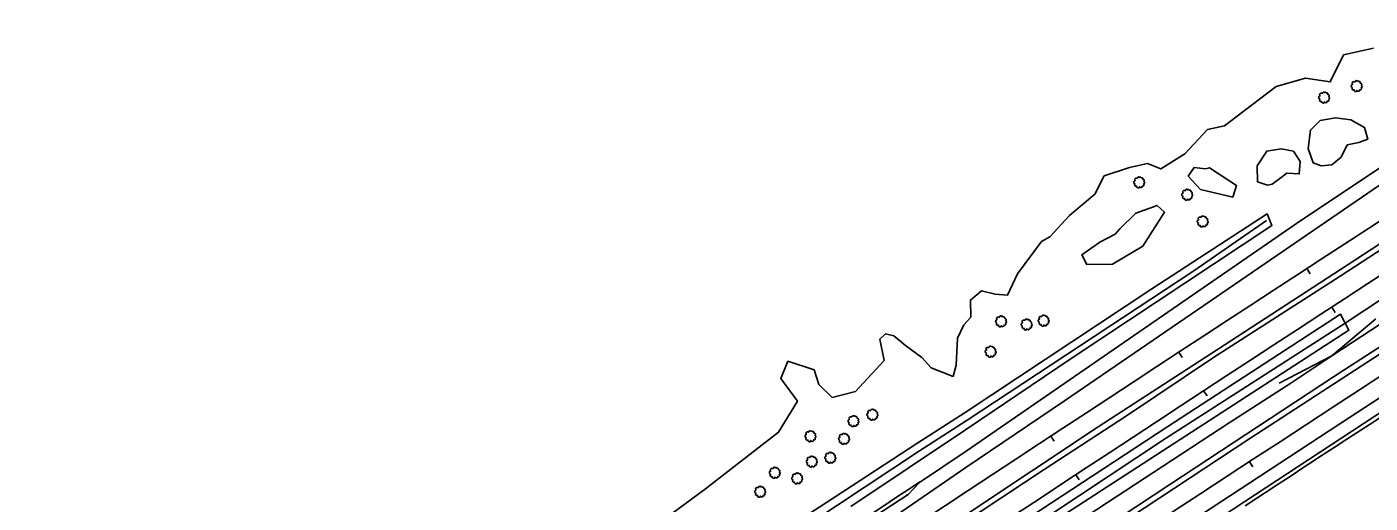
# Model space of a CAD drawing. Extents: x 1901471 to 1963503, y 756461 to 799997.
# Drawn here: x 1916186 to 1917064, y 765076 to 765387 of the extents above; entities that cross this region are included whole.
import ezdxf

# ---------------------------------------------------------------- set-up
doc = ezdxf.new("R2010")
doc.units = 0
for name, color, linetype in [('RD_DTM_BkLn1', 7, 'Continuous'), ('RD_EX_DR_ErosCtrl', 7, 'Continuous'), ('RD_EX_Fence_Other', 7, 'Continuous'), ('RD_EX_H2O', 7, 'Continuous'), ('RD_EX_Road', 7, 'Continuous'), ('RD_EX_VEG', 7, 'Continuous'), ('RD_HC_Cl', 7, 'Continuous'), ('RD_HC_Data_Tic', 7, 'Continuous')]:
    doc.layers.add(name, color=color, linetype=linetype)

# ---------------------------------------------------------------- blocks, each defined once
blk = doc.blocks.new('T2')
at = {"layer": 'RD_EX_VEG'}
for points in [[(0.05233333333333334, 7.213166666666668), (-0.24750000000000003, 7.238166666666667), (-0.5723333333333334, 7.138166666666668), (-0.8222500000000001, 7.038250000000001), (-1.0471666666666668, 6.963250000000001), (-1.2720833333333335, 6.863250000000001), (-1.5719166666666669, 6.688416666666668), (-1.7968333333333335, 6.488416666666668), (-1.9218333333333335, 6.2385833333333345), (-1.9718333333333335, 6.013666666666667), (-2.0217500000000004, 5.738833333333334), (-2.0217500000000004, 5.563833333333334), (-2.146666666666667, 5.538833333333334), (-2.296666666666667, 5.563833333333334), (-2.5465000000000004, 5.638833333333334), (-2.796416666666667, 5.638833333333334), (-3.0463333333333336, 5.638833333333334), (-3.3961666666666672, 5.613833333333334), (-3.7460000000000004, 5.613833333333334), (-4.020833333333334, 5.563833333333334), (-4.345750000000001, 5.513916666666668), (-4.720583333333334, 5.389000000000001), (-5.0704166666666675, 5.264000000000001), (-5.37025, 5.014083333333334), (-5.620166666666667, 4.539333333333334), (-5.745166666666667, 4.189500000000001), (-5.895083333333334, 3.9395833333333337), (-5.745166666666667, 3.489833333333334), (-5.570166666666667, 3.139916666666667), (-5.545250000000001, 2.9400000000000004), (-5.470250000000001, 2.5152500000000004), (-5.37025, 2.2903333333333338), (-5.245333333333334, 2.0903333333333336), (-5.320250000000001, 2.065416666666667), (-5.695166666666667, 2.015416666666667), (-5.995000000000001, 1.9155000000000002), (-6.419833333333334, 1.6905833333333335), (-6.644750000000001, 1.465666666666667), (-6.744750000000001, 1.1407500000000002), (-6.769666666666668, 0.7909166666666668), (-6.869583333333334, 0.5910833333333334), (-6.944583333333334, 0.3161666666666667), (-6.969583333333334, 0.2411666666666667), (-7.019583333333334, -0.08366666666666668), (-6.9195833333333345, -0.5335000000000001), (-6.894583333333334, -0.8833333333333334), (-6.769666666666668, -1.1082500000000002), (-6.619750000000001, -1.2830833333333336), (-6.444833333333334, -1.5330000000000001), (-6.045000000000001, -1.7579166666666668), (-5.7201666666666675, -1.8579166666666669), (-5.520250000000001, -1.8828333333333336), (-5.695166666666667, -2.382666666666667), (-5.745166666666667, -2.7325000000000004), (-5.870083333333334, -3.132333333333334), (-5.870083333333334, -3.2072500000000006), (-5.920000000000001, -3.682083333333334), (-5.770166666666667, -4.007000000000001), (-5.695166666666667, -4.38175), (-5.520250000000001, -4.606666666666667), (-5.245333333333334, -4.906583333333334), (-4.9205000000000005, -5.131416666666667), (-4.420666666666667, -5.256416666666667), (-4.020833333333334, -5.231416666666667), (-3.4460833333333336, -5.056500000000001), (-3.1962500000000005, -4.9815000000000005), (-3.2212500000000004, -5.156416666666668), (-3.1962500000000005, -5.531333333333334), (-3.1962500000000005, -5.956083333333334), (-3.0463333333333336, -6.280916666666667), (-2.946333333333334, -6.555833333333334), (-2.796416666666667, -6.805750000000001), (-2.4715000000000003, -7.030583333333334), (-2.07175, -7.1055833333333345), (-1.6469166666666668, -7.2555000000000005), (-1.1970833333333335, -7.330500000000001), (-0.6973333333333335, -7.355500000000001), (-0.09758333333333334, -7.205583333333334), (0.17725000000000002, -7.080583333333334), (0.27725000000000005, -6.905666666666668), (0.47716666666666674, -6.530833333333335), (0.4271666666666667, -6.3059166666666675), (0.4521666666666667, -5.706166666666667), (0.5520833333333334, -5.881166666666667), (0.7270833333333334, -6.231000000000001), (1.2268333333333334, -6.530833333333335), (1.626666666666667, -6.705750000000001), (2.101416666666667, -6.8557500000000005), (2.4013333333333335, -6.930666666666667), (2.8760833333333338, -6.8557500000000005), (3.2510000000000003, -6.780750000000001), (3.6257500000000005, -6.655750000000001), (3.9256666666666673, -6.380916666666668), (4.100583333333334, -6.106000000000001), (4.1505833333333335, -5.831166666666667), (4.2255, -5.456333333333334), (4.275500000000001, -5.281416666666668)], [(4.275500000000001, -5.281416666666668), (4.200583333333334, -5.106416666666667), (4.1505833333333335, -4.856583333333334), (4.2255, -4.881583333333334), (4.4004166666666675, -4.931583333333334), (4.675333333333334, -5.056500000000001), (4.900250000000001, -5.131416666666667), (5.225083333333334, -5.106416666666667), (5.500000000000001, -5.006500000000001), (5.949750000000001, -4.731583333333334), (6.224666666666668, -4.256833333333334), (6.499500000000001, -3.8570000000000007), (6.5745000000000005, -3.5321666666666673), (6.524500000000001, -3.3072500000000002), (6.499500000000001, -2.8075000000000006), (6.299583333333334, -2.5575833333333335), (6.249583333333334, -2.432666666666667), (6.1496666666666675, -2.0328333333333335), (6.224666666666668, -1.9828333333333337), (6.499500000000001, -1.9328333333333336), (6.874333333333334, -1.8079166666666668), (7.149250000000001, -1.6830000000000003), (7.374166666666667, -1.5080000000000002), (7.449083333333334, -1.2830833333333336), (7.424166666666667, -0.8833333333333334), (7.4740833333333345, -0.48350000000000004), (7.399166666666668, -0.3335), (7.299166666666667, -0.1836666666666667), (7.224166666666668, 0.016333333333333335), (7.074250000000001, 0.16616666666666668), (6.974333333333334, 0.3161666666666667), (6.874333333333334, 0.41608333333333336), (6.749416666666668, 0.5660833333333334), (6.5745000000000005, 0.6910000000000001), (6.424583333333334, 0.7410000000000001), (6.374583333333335, 0.8909166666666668), (6.524500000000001, 1.0908333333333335), (6.5745000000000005, 1.1907500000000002), (6.599416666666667, 1.4156666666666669), (6.824416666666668, 1.7655000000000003), (6.874333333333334, 2.1653333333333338), (6.824416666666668, 2.590166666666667), (6.774416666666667, 2.8650833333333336), (6.624416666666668, 3.139916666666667), (6.424583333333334, 3.3898333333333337), (6.299583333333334, 3.5647500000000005), (6.124666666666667, 3.689666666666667), (5.799833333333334, 3.814666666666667), (5.549916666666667, 3.864583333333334), (5.200083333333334, 3.864583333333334), (5.000166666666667, 3.9145833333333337), (5.025166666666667, 3.964583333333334), (5.025166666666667, 4.1145000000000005), (5.025166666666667, 4.389416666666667), (4.950166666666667, 4.839166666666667), (4.800250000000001, 5.339), (4.800250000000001, 5.364000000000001), (4.7002500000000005, 5.613833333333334), (4.475416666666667, 5.813750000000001), (4.3005, 5.913666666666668), (4.100583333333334, 6.038666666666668), (3.850666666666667, 6.063666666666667), (3.5508333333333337, 6.063666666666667), (3.2759166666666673, 6.013666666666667), (3.0760000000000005, 5.913666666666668), (2.9010833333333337, 5.788750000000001), (2.8260833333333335, 5.938666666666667), (2.726166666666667, 6.2385833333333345), (2.676166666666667, 6.3885000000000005), (2.52625, 6.563416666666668), (2.301416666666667, 6.7633333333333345), (1.8515000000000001, 6.888250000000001), (1.2268333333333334, 6.813333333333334), (0.9269166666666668, 6.613416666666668), (0.7770000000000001, 6.438500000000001), (0.7270833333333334, 6.563416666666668), (0.5270833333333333, 6.7633333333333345), (0.4271666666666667, 6.938250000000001), (0.25225000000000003, 7.063250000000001), (0.10233333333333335, 7.163166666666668), (0.0023333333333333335, 7.213166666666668)]]:
    blk.add_spline(points, degree=3, dxfattribs=at)

msp = doc.modelspace()

# ---------------------------------------------------------------- linework, layer by layer
at = {"layer": 'RD_DTM_BkLn1'}
for points in [[(1916982.5993394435, 765073.8316252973), (1916990.9478746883, 765079.333744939), (1916995.8981961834, 765082.5962646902), (1917004.2595773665, 765088.0796973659), (1917012.6209585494, 765093.5631300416), (1917020.9823397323, 765099.0465627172), (1917023.967107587, 765101.0039873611), (1917032.3410012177, 765106.4656221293), (1917040.7148948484, 765111.9272568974), (1917049.088788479, 765117.3888916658), (1917055.8784806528, 765121.8172759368), (1917064.2452330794, 765127.2909912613), (1917072.611985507, 765132.764706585)], [(1916684.0417776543, 765031.9867616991), (1916692.384836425, 765037.4975540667), (1916700.7278951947, 765043.0083464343), (1916709.0983214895, 765048.5372157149), (1916717.3235331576, 765054.2226557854), (1916725.5487448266, 765059.9080958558), (1916733.7739564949, 765065.5935359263), (1916737.8684454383, 765068.423733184), (1916746.2110748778, 765073.9342419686), (1916754.553704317, 765079.4447507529), (1916762.8963337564, 765084.9552595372), (1916769.8116957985, 765089.5230236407)]]:
    msp.add_lwpolyline(points, dxfattribs=at)
at = {"layer": 'RD_EX_DR_ErosCtrl'}
msp.add_lwpolyline([(1916650.9600000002, 765038.58), (1916708.6100000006, 765076.0100000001), (1916767.6700000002, 765114.6900000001), (1916799.4900000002, 765134.9600000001), (1916921.5600000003, 765215.6100000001), (1916997.0000000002, 765264.5900000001), (1917000.0300000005, 765257.0000000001), (1916868.6600000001, 765170.1700000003), (1916799.7000000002, 765123.4700000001), (1916724.6300000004, 765073.3400000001)], dxfattribs=at)
msp.add_lwpolyline([(1916800.0000000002, 765039.1500000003), (1916931.9400000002, 765125.7400000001), (1917044.8400000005, 765199.0300000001), (1917050.4100000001, 765188.6500000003), (1916868.6600000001, 765070.9400000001), (1916799.6700000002, 765025.5300000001), (1916748.4600000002, 764991.7500000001), (1916742.6800000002, 765001.6700000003)], close=True, dxfattribs=at)
at = {"layer": 'RD_EX_Fence_Other'}
for points in [[(1916134.6300000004, 764571.6400000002), (1916199.0700000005, 764614.9000000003), (1916251.5600000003, 764650.1100000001), (1916318.4900000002, 764695.3700000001), (1916393.5600000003, 764745.2800000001), (1916466.3000000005, 764794.3600000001), (1916531.2400000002, 764837.9500000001), (1916600.1700000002, 764883.5400000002), (1916678.0600000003, 764935.1100000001), (1916744.9900000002, 764978.8700000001), (1916798.14, 765014.1700000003), (1916892.6000000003, 765076.08), (1916972.1600000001, 765128.06), (1917012.5500000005, 765153.9900000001), (1917039.2000000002, 765171.83), (1917084.9300000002, 765201.7700000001)], [(1917004.8500000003, 765154.07), (1917022.5200000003, 765163.2700000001), (1917039.2000000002, 765171.83), (1917057.1500000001, 765186.8800000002), (1917068.0500000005, 765196.08)]]:
    msp.add_lwpolyline(points, dxfattribs=at)
at = {"layer": 'RD_EX_H2O'}
for points in [[(1917267.0900000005, 765334.6400000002), (1917107.7100000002, 765232.55), (1917047.9100000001, 765193.3), (1916930.4200000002, 765117.9000000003), (1916799.7800000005, 765031.4200000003), (1916753.2500000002, 765001.7800000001)], [(1916312.3200000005, 764860.82), (1916374.2100000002, 764887.2800000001), (1916454.9200000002, 764922.7800000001), (1916523.0800000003, 764954.9100000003), (1916559.5600000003, 764973.2200000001), (1916622.7800000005, 765012.5400000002), (1916697.6700000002, 765062.2400000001), (1916769.4200000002, 765109.8500000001), (1916800.0600000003, 765129.3500000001), (1916948.9000000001, 765227.5100000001), (1916996.4900000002, 765260.2900000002)]]:
    msp.add_lwpolyline(points, dxfattribs=at)
at = {"layer": 'RD_EX_Road'}
for points in [[(1917927.8700000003, 765874.3600000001), (1917815.7200000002, 765798.1900000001), (1917496.4700000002, 765582.08), (1917281.5800000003, 765436.3900000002), (1917177.8300000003, 765367.4000000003), (1917104.0200000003, 765316.8600000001), (1917016.2600000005, 765258.32), (1916800.1500000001, 765109.6600000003), (1916769.4400000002, 765089.0100000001), (1916762.0500000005, 765081.2600000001), (1916688.0500000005, 765032.9100000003), (1916621.2500000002, 764988.7200000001), (1916539.3200000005, 764934.56), (1916453.6900000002, 764877.4400000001), (1916368.2500000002, 764820.5100000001), (1916289.8200000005, 764767.2700000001), (1916190.5400000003, 764700.3800000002), (1916051.4000000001, 764607.0000000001)], [(1917885.0200000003, 765834.3800000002), (1917833.9700000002, 765799.9300000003), (1917742.9300000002, 765738.32), (1917651.6800000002, 765676.5000000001), (1917566.1800000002, 765618.3700000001), (1917494.2100000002, 765569.4700000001), (1917423.4700000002, 765521.1800000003), (1917314.1900000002, 765447.4700000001), (1917247.9600000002, 765402.8700000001), (1917145.2300000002, 765334.4900000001), (1917055.2200000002, 765272.8700000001), (1916955.5700000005, 765204.7000000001), (1916864.3300000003, 765142.4700000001), (1916799.9400000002, 765098.8700000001), (1916758.0600000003, 765070.1600000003), (1916695.9000000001, 765028.1200000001), (1916632.1100000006, 764985.7200000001), (1916578.1900000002, 764949.7800000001), (1916513.64, 764907.1200000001), (1916455.1700000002, 764867.8900000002), (1916385.0500000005, 764820.9300000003), (1916323.7900000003, 764779.9200000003), (1916263.2900000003, 764739.2900000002), (1916172.1600000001, 764677.9100000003)], [(1916110.9000000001, 764608.9300000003), (1916192.9200000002, 764663.8600000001), (1916281.0100000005, 764723.4700000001), (1916411.8800000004, 764810.6800000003), (1916531.8700000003, 764891.05), (1916608.8200000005, 764942.31), (1916713.1200000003, 765011.5400000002), (1916799.9400000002, 765067.9900000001), (1916886.4700000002, 765125.55), (1916964.39, 765176.0900000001), (1917049.2700000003, 765231.1500000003), (1917118.3700000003, 765276.1500000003), (1917204.2800000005, 765331.82), (1917277.4800000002, 765379.2900000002), (1917360.1200000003, 765432.9100000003), (1917439.6700000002, 765484.07), (1917498.3100000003, 765522.5100000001), (1917549.5700000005, 765555.5200000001), (1917628.5100000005, 765606.07), (1917717.5000000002, 765663.58), (1917792.14, 765712.07), (1917872.1000000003, 765763.4400000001)], [(1916154.7400000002, 764633.3900000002), (1916196.0800000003, 764661.6300000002), (1916324.7000000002, 764748.6400000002), (1916419.0000000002, 764811.4700000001), (1916491.3400000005, 764859.1700000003), (1916561.0900000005, 764905.7700000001), (1916649.1200000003, 764964.5400000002), (1916736.9600000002, 765022.7700000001), (1916796.3800000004, 765061.4300000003), (1916851.0000000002, 765097.6700000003), (1916904.9200000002, 765132.6300000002), (1916961.9200000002, 765170.7600000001), (1917044.7600000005, 765223.9700000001), (1917125.3400000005, 765276.3600000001), (1917220.0700000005, 765337.56), (1917301.4700000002, 765390.3600000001), (1917405.2200000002, 765457.9200000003), (1917495.4400000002, 765515.8500000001), (1917533.9900000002, 765541.3800000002), (1917670.14, 765628.83), (1917768.9700000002, 765692.9000000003), (1917871.4900000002, 765758.82)], [(1916059.5700000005, 764506.4300000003), (1916189.89, 764593.4600000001), (1916307.7100000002, 764673.31), (1916486.1600000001, 764791.9100000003), (1916655.2300000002, 764904.8800000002), (1916799.9200000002, 764999.8900000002), (1916933.2200000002, 765087.7200000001), (1917040.4600000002, 765158.1500000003), (1917127.39, 765214.4400000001), (1917233.8100000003, 765282.82), (1917344.9400000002, 765354.4800000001), (1917435.7800000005, 765413.4300000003), (1917510.0000000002, 765461.1000000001), (1917596.9400000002, 765517.1800000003), (1917688.8000000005, 765576.5400000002), (1917776.7600000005, 765633.2300000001), (1917862.2600000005, 765688.7000000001), (1917948.1700000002, 765744.1600000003)], [(1917920.7000000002, 765683.7800000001), (1917827.6100000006, 765623.6000000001), (1917724.2700000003, 765556.8600000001), (1917629.7400000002, 765496.06), (1917551.6200000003, 765445.1100000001), (1917440.4900000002, 765373.4500000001), (1917340.4300000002, 765309.3700000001), (1917237.9100000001, 765243.0400000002), (1917140.5200000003, 765180.4000000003), (1917052.7600000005, 765122.8900000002), (1916953.7200000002, 765057.9900000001), (1916861.0400000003, 764997.2000000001), (1916799.9200000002, 764957.2300000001), (1916779.9200000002, 764944.4200000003), (1916660.2300000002, 764865.2000000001), (1916531.4700000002, 764780.5000000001), (1915851.1300000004, 764323.2900000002)], [(1917892.4000000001, 765675.58), (1917788.2400000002, 765608.0100000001), (1917693.3100000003, 765546.6000000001), (1917618.2600000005, 765498.5200000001), (1917523.1200000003, 765436.9100000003), (1917422.6500000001, 765372.2200000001), (1917337.7700000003, 765317.7800000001), (1917248.1600000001, 765259.6500000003), (1917148.1000000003, 765194.9600000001), (1917050.9100000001, 765131.5000000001), (1916953.3100000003, 765067.83), (1916877.0400000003, 765017.6000000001), (1916799.9400000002, 764966.8600000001), (1916704.5100000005, 764904.0900000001), (1916609.3300000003, 764840.6700000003), (1916504.7900000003, 764770.9400000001), (1916395.9400000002, 764698.4100000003), (1916297.7200000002, 764632.7200000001), (1916137.4800000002, 764524.7600000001)], [(1916149.3800000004, 764561.5900000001), (1916214.9400000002, 764605.7600000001), (1916273.6700000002, 764645.2500000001), (1916332.6500000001, 764684.8700000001), (1916393.9100000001, 764726.1300000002), (1916470.6100000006, 764776.8800000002), (1916523.0100000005, 764812.32), (1916589.3300000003, 764856.2400000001), (1916652.8700000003, 764898.5200000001), (1916728.0500000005, 764948.2600000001), (1916780.2000000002, 764982.6800000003), (1916799.6900000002, 764995.4700000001), (1916823.5200000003, 765011.1400000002), (1916906.9700000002, 765065.9900000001), (1916985.7100000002, 765117.7600000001), (1917079.6200000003, 765178.7600000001)]]:
    msp.add_lwpolyline(points, dxfattribs=at)
at = {"layer": 'RD_EX_VEG'}
msp.add_lwpolyline([(1917066.5700000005, 765372.8500000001), (1917046.8300000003, 765368.55), (1917038.2200000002, 765350.83), (1917022.0200000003, 765353.3600000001), (1917002.7800000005, 765347.7900000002), (1916976.4500000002, 765327.7900000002), (1916969.1100000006, 765322.1000000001), (1916957.9700000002, 765319.82), (1916943.0400000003, 765303.8700000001), (1916927.3400000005, 765294.0000000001), (1916918.7400000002, 765297.5400000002), (1916906.8400000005, 765295.0100000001), (1916890.39, 765289.4400000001), (1916884.3100000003, 765277.55), (1916867.6000000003, 765263.6200000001), (1916854.6900000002, 765249.7000000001), (1916849.3800000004, 765246.5400000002), (1916833.6800000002, 765225.5300000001), (1916827.1000000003, 765211.6000000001), (1916819.0000000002, 765212.1100000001), (1916810.14, 765214.3900000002), (1916802.8000000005, 765208.31), (1916803.0500000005, 765197.1800000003), (1916798.5200000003, 765192.2300000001), (1916794.3000000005, 765183.5100000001), (1916793.4600000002, 765165.7900000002), (1916791.4900000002, 765158.4800000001), (1916777.1500000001, 765164.1000000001), (1916770.9600000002, 765170.8500000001), (1916760.2700000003, 765178.7300000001), (1916752.6800000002, 765184.9200000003), (1916747.3300000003, 765186.32), (1916743.6800000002, 765182.6700000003), (1916746.4900000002, 765168.8900000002), (1916727.64, 765148.6300000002), (1916712.4600000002, 765144.7000000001), (1916703.7400000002, 765153.1300000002), (1916700.64, 765162.7000000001), (1916683.4800000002, 765168.32), (1916678.7000000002, 765157.07), (1916689.6700000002, 765142.1700000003), (1916677.3000000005, 765121.9100000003), (1916629.4800000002, 765085.07), (1916597.9800000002, 765061.7200000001)], dxfattribs=at)
for points in [[(1917027.0800000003, 765298.05), (1917023.7900000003, 765307.4200000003), (1917025.3100000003, 765319.31), (1917031.64, 765325.6400000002), (1917041.7600000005, 765327.4100000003), (1917051.64, 765326.1500000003), (1917060.7500000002, 765321.0900000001), (1917062.7700000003, 765313.4900000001), (1917056.9500000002, 765311.2100000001), (1917049.3600000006, 765309.7000000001), (1917045.3100000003, 765301.5900000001), (1917039.2300000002, 765296.7900000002), (1917032.4000000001, 765296.0300000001)], [(1916997.2100000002, 765283.3700000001), (1916990.6300000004, 765285.6500000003), (1916990.3800000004, 765296.0300000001), (1916996.7000000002, 765305.6400000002), (1917006.0700000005, 765307.1600000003), (1917014.1700000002, 765305.6400000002), (1917018.4700000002, 765298.81), (1917017.9700000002, 765290.7100000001), (1917009.8700000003, 765291.2200000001), (1917005.3100000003, 765287.6700000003), (1917000.2500000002, 765284.1300000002)], [(1916959.2400000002, 765294.6300000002), (1916976.9600000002, 765283.2400000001), (1916974.4300000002, 765275.6500000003), (1916953.4200000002, 765280.4600000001), (1916945.3200000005, 765289.32), (1916949.1100000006, 765294.8900000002), (1916956.7100000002, 765294.1300000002)], [(1916900.5100000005, 765254.7600000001), (1916911.14, 765265.1400000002), (1916925.0700000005, 765270.2100000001), (1916929.8800000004, 765265.6500000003), (1916915.7000000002, 765243.6300000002), (1916895.7000000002, 765231.7300000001), (1916879.0000000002, 765231.4800000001), (1916875.7000000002, 765237.8), (1916887.6000000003, 765246.1600000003), (1916897.4700000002, 765251.4700000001)]]:
    msp.add_lwpolyline(points, close=True, dxfattribs=at)
at = {"layer": 'RD_HC_Cl'}
for centre, radius, start, end in [((1948618.927154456, 716714.6838111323), 57895.907900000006, 122.84589019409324, 124.00882459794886), ((1948627.813986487, 716698.9149995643), 57883.94070000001, 122.84637793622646, 124.00852866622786), ((1952673.9465588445, 710531.7599155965), 65204.77830000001, 122.85416067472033, 124.0171003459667)]:
    msp.add_arc(centre, radius, start, end, dxfattribs=at)
at = {"layer": 'RD_HC_Data_Tic'}
for p, q in [((1917022.879112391, 765228.8662703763), (1917025.0620679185, 765225.5144492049)), ((1917039.168082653, 765203.636841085), (1917041.3509779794, 765200.2849807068)), ((1916939.1307558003, 765174.2200419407), (1916941.3194974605, 765170.8719962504)), ((1916955.4187543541, 765148.9921018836), (1916957.6074370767, 765145.6440176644)), ((1916855.4769111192, 765119.4292417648), (1916857.671432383, 765116.0849815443)), ((1916985.3631649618, 765102.7057429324), (1916987.5524881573, 765099.358077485)), ((1916871.763954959, 765094.2027593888), (1916873.958418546, 765090.858461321))]:
    msp.add_line(p, q, dxfattribs=at)

# ---------------------------------------------------------------- block references
at = {"layer": 'RD_EX_VEG', "xscale": 0.4921259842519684, "yscale": 0.4921259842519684}
for p in [(1917055.4300000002, 765348.1700000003), (1917034.1700000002, 765340.7000000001), (1916913.1700000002, 765285.2700000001), (1916944.5600000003, 765277.1700000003), (1916954.6800000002, 765259.7000000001), (1916822.8000000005, 765194.3900000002), (1916839.5100000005, 765192.3700000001), (1916850.64, 765194.9000000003), (1916815.9600000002, 765174.6500000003), (1916726.2400000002, 765129.2300000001), (1916738.6100000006, 765133.4500000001), (1916698.1100000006, 765119.3800000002), (1916720.0500000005, 765117.7000000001), (1916698.9500000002, 765102.7900000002), (1916711.0500000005, 765105.32), (1916674.7700000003, 765095.4800000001), (1916689.39, 765091.82), (1916665.2000000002, 765083.1000000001)]:
    msp.add_blockref('T2', p, dxfattribs=at)

doc.saveas('drawing.dxf')
